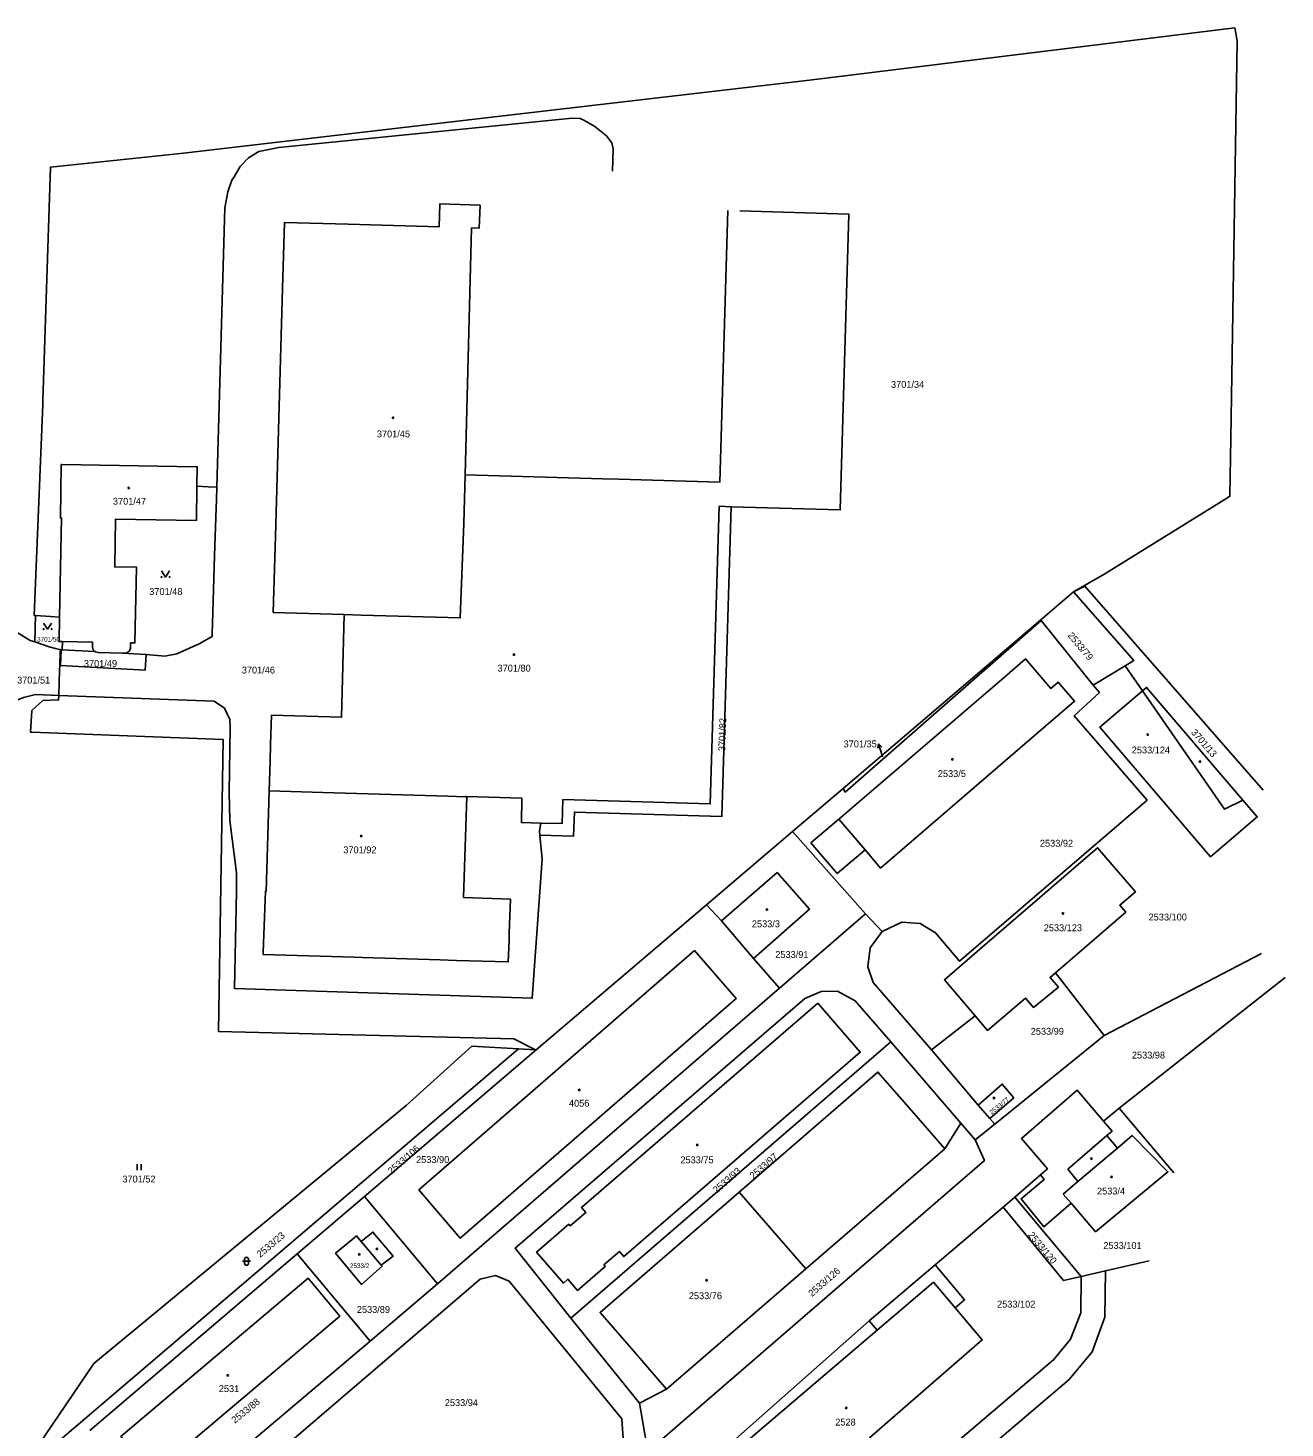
# Model space of a CAD drawing. Extents: x -527335 to -526256, y -1079142 to -1077836.
# Drawn here: x -527142.6 to -526831.3, y -1078182.5 to -1077835.8 of the extents above; entities that cross this region are included whole.
import ezdxf

# ---------------------------------------------------------------- set-up
doc = ezdxf.new("R2010")
doc.units = 0
for name, color, linetype in [('Hranice parcel', 7, 'Continuous'), ('Parcelní čísla', 7, 'Continuous'), ('Pop  PČ popisy', 7, 'Continuous'), ('Vnitřní kresba', 7, 'Continuous'), ('Značky budov', 7, 'Continuous'), ('Značky kultur', 7, 'Continuous')]:
    doc.layers.add(name, color=color, linetype=linetype)

msp = doc.modelspace()

# ---------------------------------------------------------------- linework, layer by layer
at = {"layer": 'Hranice parcel'}
for p, q in [((-526883.61, -1077975.43), (-526891.76, -1077982.37)), ((-527140.94, -1077987.84), (-527140.72, -1077981.29)), ((-526940.72, -1078024.09), (-526891.76, -1077982.37)), ((-526891.76, -1077982.37), (-526891.67, -1077982.49)), ((-526891.67, -1077982.49), (-526878.78, -1077998.56)), ((-527119.18, -1077990.58), (-527113.33, -1077990.97)), ((-526878.78, -1077998.56), (-526870.89, -1077993.75)), ((-526870.89, -1077993.75), (-526866.58, -1077999.96)), ((-526953.25, -1078034.76), (-526940.72, -1078024.09)), ((-526974.58, -1078052.94), (-526953.25, -1078034.76)), ((-526935.15, -1078055.16), (-526953.25, -1078034.76)), ((-527016.72, -1078088.84), (-526974.58, -1078052.94)), ((-526970.85, -1078056.84), (-526974.58, -1078052.94)), ((-526970.85, -1078056.84), (-526962.95, -1078066.18)), ((-526956.43, -1078073.57), (-526935.15, -1078055.16)), ((-526935.15, -1078055.16), (-526931.07, -1078059.54)), ((-526956.43, -1078073.57), (-526962.95, -1078066.18)), ((-526837.08, -1078064.95), (-526876.09, -1078085.24)), ((-526876.09, -1078085.24), (-526888.13, -1078069.74)), ((-527041.18, -1078146.78), (-526956.43, -1078073.57)), ((-526872.31, -1078103.3), (-526831.26, -1078070.9)), ((-526908.02, -1078080.41), (-526918.81, -1078088.81)), ((-527008.12, -1078155.27), (-526928.88, -1078086.88)), ((-526911.53, -1078106.98), (-526928.88, -1078086.88)), ((-526876.09, -1078085.24), (-526903.16, -1078107.2)), ((-527145.19, -1078194.36), (-527021.08, -1078088.59)), ((-527016.72, -1078088.84), (-527059.3, -1078125.12)), ((-527021.08, -1078088.59), (-527016.88, -1078088.83)), ((-527016.88, -1078088.83), (-527016.72, -1078088.84)), ((-526918.81, -1078088.81), (-526907.23, -1078102.52)), ((-526907.23, -1078102.52), (-526904.37, -1078105.83)), ((-526876.18, -1078106.5), (-526872.31, -1078103.3)), ((-526858.78, -1078119.24), (-526872.31, -1078103.3)), ((-526915.54, -1078113.3), (-526911.53, -1078106.98)), ((-526911.53, -1078106.98), (-526907.97, -1078111.1)), ((-526903.16, -1078107.2), (-526907.97, -1078111.1)), ((-526904.37, -1078105.83), (-526903.16, -1078107.2)), ((-526898.17, -1078125.29), (-526891.86, -1078119.79)), ((-527059.3, -1078125.12), (-527075.98, -1078139.33)), ((-527041.18, -1078146.78), (-527059.3, -1078125.12)), ((-526901.11, -1078127.79), (-526898.17, -1078125.29)), ((-526898.17, -1078125.29), (-526881.76, -1078144.92)), ((-526917.93, -1078142.08), (-526901.11, -1078127.79)), ((-527075.98, -1078139.33), (-527127.29, -1078183.04)), ((-527057.85, -1078160.95), (-527075.98, -1078139.33)), ((-526917.93, -1078142.08), (-526934.29, -1078155.9)), ((-526881.76, -1078144.92), (-526875.76, -1078143.51)), ((-526864.94, -1078141.07), (-526875.76, -1078143.51)), ((-527057.85, -1078160.95), (-527041.18, -1078146.78)), ((-527008.12, -1078155.27), (-526991.14, -1078176.27)), ((-526981.38, -1078197.54), (-526934.29, -1078155.9)), ((-527108.95, -1078204.05), (-527057.85, -1078160.95)), ((-526991.14, -1078176.27), (-526984.45, -1078172.83)), ((-526989.09, -1078188.31), (-526991.14, -1078176.27))]:
    msp.add_line(p, q, dxfattribs=at)
for points in [[(-527140.72, -1077981.29), (-527141.06, -1077981.26), (-527138.97, -1077929.07), (-527138.93, -1077928.01), (-527137, -1077870.25), (-527104.11, -1077866.84), (-527021.38, -1077857.18), (-526949.01, -1077848.73), (-526843.67, -1077835.82)], [(-526883.61, -1077975.43), (-526875.87, -1077970.96), (-526845.26, -1077951.97), (-526844.9, -1077951.75), (-526844.67, -1077937.34), (-526843.13, -1077839.07), (-526843.46, -1077837.07), (-526843.67, -1077835.82)], [(-527095.85, -1077949.48), (-527093.83, -1077880.31), (-527093.1, -1077876.42), (-527092.14, -1077873.52), (-527091.56, -1077872.71), (-527090.02, -1077870.13), (-527087.99, -1077867.99), (-527085.4, -1077866.41), (-527080.52, -1077865.39), (-527007.85, -1077858.12), (-527005.84, -1077858.19), (-527004.97, -1077858.67), (-527002.17, -1077860.18), (-526999.36, -1077862.55), (-526998.01, -1077864.28), (-526997.69, -1077865.73), (-526997.86, -1077871.23)], [(-527030.65, -1077879.68), (-527040.63, -1077879.39), (-527040.79, -1077885.08), (-527063.29, -1077884.43), (-527079.08, -1077883.98), (-527079.55, -1077900.31), (-527081.32, -1077961.6), (-527081.86, -1077980.53), (-527064.29, -1077981.05)], [(-527034.32, -1077946.46), (-527032.75, -1077885.31), (-527030.86, -1077885.37), (-527030.65, -1077879.68)], [(-527034.32, -1077946.46), (-527000.2, -1077947.43), (-526996.27, -1077947.55), (-526971.23, -1077948.26), (-526969.29, -1077880.97)], [(-526966.31, -1077881.06), (-526939.3, -1077881.88), (-526941.41, -1077955.13), (-526968.41, -1077954.34)], [(-527134.77, -1077981.69), (-527134.33, -1077957.14), (-527134.59, -1077957.12), (-527134.36, -1077943.9), (-527134.2, -1077943.9), (-527100.92, -1077944.46), (-527100.7, -1077944.46), (-527100.77, -1077949.3)], [(-527119.18, -1077990.58), (-527118.6, -1077990.59), (-527117.95, -1077990.44), (-527117.46, -1077990.03), (-527117.21, -1077989.41), (-527117.18, -1077988.07), (-527116.12, -1077988.08), (-527115.76, -1077969.29), (-527121.12, -1077969.24), (-527120.93, -1077957.39), (-527100.9, -1077957.75), (-527100.77, -1077949.3)], [(-527100.77, -1077949.3), (-527099.35, -1077949.35), (-527097.98, -1077949.39), (-527095.85, -1077949.48)], [(-527064.29, -1077981.05), (-527060.06, -1077981.18), (-527035.55, -1077981.9), (-527034.67, -1077958.47), (-527034.32, -1077946.46)], [(-527095.85, -1077949.48), (-527095.91, -1077952.75), (-527096.01, -1077954.59), (-527096.41, -1077966.53), (-527096.91, -1077983.27), (-527096.98, -1077985.7), (-527097.03, -1077986.51), (-527100.23, -1077988.31), (-527105.72, -1077990.75), (-527108.68, -1077991.35), (-527113.33, -1077990.97)], [(-526968.41, -1077954.34), (-526970.74, -1078031.01), (-527007.25, -1078029.94), (-527007.46, -1078035.9), (-527015.84, -1078035.65)], [(-527015.62, -1078032.66), (-527010.31, -1078032.81), (-527010.13, -1078026.84), (-526973.61, -1078027.92), (-526971.41, -1077954.25), (-526968.41, -1077954.34)], [(-526836.64, -1078024.52), (-526880.88, -1077974), (-526883.61, -1077975.43)], [(-526870.89, -1077993.75), (-526868.72, -1077992.43), (-526883.61, -1077975.43)], [(-527147.58, -1077983.71), (-527146.35, -1077984.82), (-527142.07, -1077987.45), (-527140.94, -1077987.84)], [(-527140.72, -1077981.29), (-527137, -1077981.57), (-527134.77, -1077981.69)], [(-527134.77, -1077981.69), (-527134.89, -1077987.73), (-527134.03, -1077987.75)], [(-527082.85, -1078024.68), (-527082.65, -1078017.32), (-527082.53, -1078013.22), (-527082.33, -1078005.98), (-527064.95, -1078006.46), (-527064.29, -1077981.05)], [(-526940.72, -1078024.09), (-526940.2, -1078025.01), (-526891.67, -1077982.49)], [(-527140.94, -1077987.84), (-527137.35, -1077989.08), (-527135.82, -1077989.47), (-527134.43, -1077989.76)], [(-527134.43, -1077989.76), (-527134.66, -1077990.04), (-527134.76, -1077993.65), (-527134.79, -1077994.78), (-527135, -1078001.05)], [(-527113.33, -1077990.97), (-527113.55, -1077994.78), (-527134.55, -1077993.66), (-527134.43, -1077989.76)], [(-527134.03, -1077987.75), (-527134.13, -1077989.77), (-527134.43, -1077989.76)], [(-527134.03, -1077987.75), (-527126.63, -1077987.9), (-527126.65, -1077989.07), (-527126.44, -1077989.79), (-527126.03, -1077990.18), (-527125.92, -1077990.28), (-527125.26, -1077990.48), (-527119.18, -1077990.58)], [(-526900.75, -1077996.51), (-526941.8, -1078031.68), (-526948.7, -1078037.59), (-526942.18, -1078045.2), (-526935.29, -1078039.3), (-526931.43, -1078043.83), (-526890.4, -1078008.55), (-526885.2, -1078004.08), (-526883.38, -1078002.51), (-526887.48, -1077997.75), (-526889.3, -1077999.32), (-526895.54, -1077992.05), (-526900.75, -1077996.51)], [(-527147.21, -1078003.19), (-527146.56, -1078002.73), (-527143.75, -1078001.6), (-527140.75, -1078000.83), (-527135, -1078001.05)], [(-527135, -1078001.05), (-527135.04, -1078002.18), (-527138.91, -1078002.31), (-527141.63, -1078004.83), (-527142.01, -1078010.14), (-527141.69, -1078010.15), (-527094.23, -1078012.01), (-527095.45, -1078084.25), (-527022.3, -1078086.11), (-527016.88, -1078088.83)], [(-527015.84, -1078035.65), (-527015.24, -1078041.58), (-527017.7, -1078076.04), (-527091.49, -1078073.63), (-527090.95, -1078049.51), (-527090.94, -1078045), (-527092.6, -1078032.05), (-527092.82, -1078025.03), (-527092.53, -1078009.03), (-527092.64, -1078007.02), (-527093.93, -1078004.22), (-527096.47, -1078002.52), (-527135, -1078001.05)], [(-526931.07, -1078059.54), (-526926.2, -1078057.19), (-526921.65, -1078057.55), (-526917.79, -1078059.85), (-526911.89, -1078066.86), (-526865.43, -1078026.97), (-526883.46, -1078006.16), (-526877.24, -1078000.38), (-526878.78, -1077998.56)], [(-526841.69, -1078027), (-526838.13, -1078031.17), (-526849.7, -1078041.04), (-526877.09, -1078008.92), (-526866.58, -1077999.96)], [(-526866.58, -1077999.96), (-526865.54, -1077999.08), (-526841.69, -1078027)], [(-526841.69, -1078027), (-526846.25, -1078029.23), (-526866.58, -1077999.96)], [(-527033.93, -1078026.13), (-527034.7, -1078051.14), (-527023.12, -1078051.5), (-527023.4, -1078059.92), (-527023.46, -1078061.67), (-527023.64, -1078067.07), (-527036.5, -1078066.68), (-527040.52, -1078066.56), (-527059.79, -1078065.97), (-527061.79, -1078065.91), (-527084.33, -1078065.22), (-527084.32, -1078064.79), (-527084.24, -1078062.42), (-527083.82, -1078049.59), (-527083.64, -1078049.6), (-527082.85, -1078024.68)], [(-527082.85, -1078024.68), (-527069.6, -1078025.08), (-527038.59, -1078026.03), (-527034.33, -1078026.14), (-527034.05, -1078026.13), (-527033.93, -1078026.13)], [(-527015.62, -1078032.66), (-527020.41, -1078032.52), (-527020.28, -1078026.54), (-527033.93, -1078026.13)], [(-527015.84, -1078035.65), (-527015.95, -1078034.56), (-527015.62, -1078032.66)], [(-526908.02, -1078080.41), (-526915.63, -1078071.49), (-526906.29, -1078063.44), (-526877.68, -1078038.8), (-526868.33, -1078049.68), (-526872.18, -1078053.03), (-526870.71, -1078054.73), (-526888.13, -1078069.74)], [(-526962.95, -1078066.18), (-526949.06, -1078054.02), (-526957.05, -1078044.92), (-526970.85, -1078056.84)], [(-526931.07, -1078059.54), (-526933.99, -1078063.6), (-526934.61, -1078068.28), (-526933.23, -1078072.12), (-526918.81, -1078088.81)], [(-526977.54, -1078064.26), (-527045.78, -1078123.45), (-527035.56, -1078135.42), (-526967.23, -1078076.15), (-526977.54, -1078064.26)], [(-526888.13, -1078069.74), (-526889.44, -1078070.87), (-526887.38, -1078073.29), (-526893.56, -1078078.33), (-526895.51, -1078076.05), (-526904.94, -1078084.02), (-526908.02, -1078080.41)], [(-526928.88, -1078086.88), (-526937.7, -1078076.72), (-526942.08, -1078074.31), (-526946.18, -1078074.34), (-526950.22, -1078076.11), (-527021.97, -1078137.95), (-527008.12, -1078155.27)], [(-526946.99, -1078077.23), (-527005.53, -1078127.86), (-527004.46, -1078129.1), (-527008.3, -1078132.42), (-527008.66, -1078132.01), (-527016.65, -1078138.92), (-527010, -1078146.59), (-527008.87, -1078145.61), (-527006.51, -1078148.38), (-526999.64, -1078142.45), (-526999.98, -1078142.06), (-526996.13, -1078138.73), (-526995.03, -1078140), (-526936.47, -1078089.42), (-526946.99, -1078077.23)], [(-527021.08, -1078088.59), (-527032.67, -1078087.91), (-527048.92, -1078102.61), (-527126.32, -1078166.52), (-527145.19, -1078194.36)], [(-526915.54, -1078113.3), (-526923.8, -1078103.83), (-526932.08, -1078094.33), (-526966.45, -1078124.04), (-527000.9, -1078153.82), (-526992.67, -1078163.34), (-526984.45, -1078172.83)], [(-526904.37, -1078105.83), (-526898.46, -1078100.7), (-526901.3, -1078097.32), (-526907.23, -1078102.52)], [(-526876.18, -1078106.5), (-526882.74, -1078098.83), (-526896.52, -1078110.74), (-526890.09, -1078118.26), (-526891.86, -1078119.79)], [(-526891.86, -1078119.79), (-526890.91, -1078120.92), (-526896.62, -1078125.71), (-526891.01, -1078132.63), (-526884.24, -1078126.82), (-526878.16, -1078133.87), (-526860.25, -1078118.99), (-526869.12, -1078110.04), (-526872.74, -1078113.13), (-526875.4, -1078110.07), (-526874.1, -1078108.93), (-526876.18, -1078106.5)], [(-526907.97, -1078111.1), (-526905.7, -1078116.26), (-526989.09, -1078188.31)], [(-526984.45, -1078172.83), (-526949.96, -1078143.03), (-526915.54, -1078113.3)], [(-526881.76, -1078144.92), (-526886.1, -1078145.94), (-526901.11, -1078127.79)], [(-527062.36, -1078135.83), (-527066.41, -1078139.19), (-527060.03, -1078146.92), (-527054.9, -1078142.42), (-527055.12, -1078142.16), (-527052.16, -1078139.87), (-527057.17, -1078133.94), (-527060.11, -1078136.26), (-527061.25, -1078134.91), (-527062.36, -1078135.83)], [(-526934.29, -1078155.9), (-526932.31, -1078158.24), (-526973.76, -1078193.55), (-526961.45, -1078207.63), (-526937.02, -1078187.34), (-526933.46, -1078191.55), (-526930.4, -1078188.96), (-526934.17, -1078184.92), (-526906.26, -1078160.64), (-526912.98, -1078152.69), (-526910.61, -1078150.69), (-526917.93, -1078142.08)], [(-526875.76, -1078143.51), (-526875.92, -1078155.05), (-526879.04, -1078163.58), (-526884.75, -1078170.43), (-526957.05, -1078232.03)], [(-526994.58, -1078193.61), (-526995.55, -1078180.16), (-527023.46, -1078146.11), (-527026.79, -1078144.7), (-527030.6, -1078145.62), (-527124.03, -1078225.56)], [(-527073.25, -1078145.36), (-527119.6, -1078184.54), (-527111.69, -1078193.91), (-527065.33, -1078154.73), (-527073.25, -1078145.36)], [(-526981.38, -1078197.54), (-526955.62, -1078219.94), (-526952.77, -1078220.09), (-526888.56, -1078165.51), (-526884.36, -1078160.44), (-526881.85, -1078153.9), (-526881.76, -1078144.92)]]:
    msp.add_lwpolyline(points, dxfattribs=at)
at = {"layer": 'Pop  PČ popisy'}
for p, q in [((-526931.92, -1078013.07), (-526932.1, -1078014.17)), ((-526931.04, -1078015.94), (-526931.92, -1078013.07)), ((-526931.92, -1078013.07), (-526931.15, -1078013.88)), ((-526930.93, -1078016.31), (-526931.04, -1078015.94))]:
    msp.add_line(p, q, dxfattribs=at)
at = {"layer": 'Vnitřní kresba'}
for p, q in [((-527126.03, -1077990.18), (-527134.13, -1077989.77)), ((-527134.55, -1077993.66), (-527134.76, -1077993.65)), ((-526941.8, -1078031.68), (-526935.29, -1078039.3)), ((-526875.4, -1078110.07), (-526885.09, -1078118.35)), ((-526882.56, -1078121.43), (-526872.74, -1078113.13)), ((-526885.09, -1078118.35), (-526882.56, -1078121.43)), ((-526882.56, -1078121.43), (-526886.19, -1078124.56)), ((-526966.45, -1078124.04), (-526958.19, -1078133.55)), ((-526886.19, -1078124.56), (-526884.24, -1078126.82)), ((-527060.11, -1078136.26), (-527055.12, -1078142.16)), ((-526958.19, -1078133.55), (-526949.96, -1078143.03)), ((-526932.31, -1078158.24), (-526918.34, -1078146.35)), ((-526918.34, -1078146.35), (-526912.98, -1078152.69))]:
    msp.add_line(p, q, dxfattribs=at)
at = {"layer": 'Značky budov'}
for centre in [(-527052.19, -1077932.31), (-527117.64, -1077949.71), (-527022.27, -1077990.97), (-526865.26, -1078010.76), (-526913.66, -1078016.91), (-526852.32, -1078017.44), (-527060.06, -1078035.89), (-526959.58, -1078054.08), (-526886.25, -1078055.06), (-527006.05, -1078098.73), (-526903.34, -1078100.75), (-526976.84, -1078112.35), (-526879.2, -1078115.74), (-526874.22, -1078120.29), (-527060.55, -1078139.47), (-527056.18, -1078138.12), (-526974.55, -1078145.86), (-527093.14, -1078169.43), (-526939.95, -1078177.46)]:
    msp.add_circle(centre, 0.175, dxfattribs=at)
at = {"layer": 'Značky kultur'}
for p, q in [((-527115.54, -1078118.61), (-527115.54, -1078117.11)), ((-527114.54, -1078118.61), (-527114.54, -1078117.11)), ((-527089.48, -1078141.17), (-527087.48, -1078141.17)), ((-527088.98, -1078140.67), (-527088.98, -1078141.67)), ((-527087.98, -1078141.67), (-527087.98, -1078140.67))]:
    msp.add_line(p, q, dxfattribs=at)
for points in [[(-527109.53, -1077970.25), (-527108.53, -1077971.75), (-527107.53, -1077970.25)], [(-527138.75, -1077983.15), (-527137.75, -1077984.65), (-527136.75, -1077983.15)]]:
    msp.add_lwpolyline(points, dxfattribs=at)
for centre in [(-527109.53, -1077971.75), (-527107.53, -1077971.75), (-527138.75, -1077984.65), (-527136.75, -1077984.65)]:
    msp.add_circle(centre, 0.1, dxfattribs=at)
for centre, start, end in [((-527088.48, -1078140.67), 0, 180), ((-527088.48, -1078141.67), 180, 359.9879)]:
    msp.add_arc(centre, 0.5, start, end, dxfattribs=at)

# ---------------------------------------------------------------- texts
at = {"layer": 'Parcelní čísla'}
for s, height, p in [('3701/34', 1.7, (-526928.85, -1077924.91)), ('3701/45', 1.7, (-527056.2, -1077937.18)), ('3701/47', 1.7, (-527121.58, -1077953.85)), ('3701/48', 1.7, (-527112.58, -1077976.2)), ('3701/50', 1.139, (-527140.36, -1077987.74)), ('3701/49', 1.7, (-527128.77, -1077994.02)), ('3701/46', 1.7, (-527089.66, -1077995.64)), ('3701/80', 1.7, (-527026.31, -1077995.17)), ('3701/51', 1.7, (-527145.32, -1077998.13)), ('3701/35', 1.7, (-526940.6, -1078013.92)), ('2533/124', 1.7, (-526869.22, -1078015.43)), ('2533/5', 1.7, (-526917.25, -1078021.28)), ('3701/92', 1.7, (-527064.5, -1078040.15)), ('2533/92', 1.7, (-526891.97, -1078038.52)), ('2533/3', 1.7, (-526963.31, -1078058.48)), ('2533/100', 1.7, (-526865.05, -1078056.79)), ('2533/123', 1.7, (-526891.02, -1078059.45)), ('2533/91', 1.7, (-526957.51, -1078066.07)), ('2533/99', 1.7, (-526894.24, -1078085.08)), ('2533/98', 1.7, (-526869.19, -1078090.97)), ('4056', 1.7, (-527008.62, -1078102.89)), ('2533/90', 1.7, (-527046.49, -1078116.84)), ('2533/75', 1.7, (-526981.01, -1078116.91)), ('3701/52', 1.7, (-527119.24, -1078121.66)), ('2533/4', 1.7, (-526877.83, -1078124.63)), ('2533/101', 1.7, (-526876.26, -1078138.12)), ('2533/2', 1.14, (-527062.88, -1078142.84)), ('2533/76', 1.7, (-526978.93, -1078150.55)), ('2533/89', 1.7, (-527061.16, -1078153.95)), ('2533/102', 1.7, (-526902.58, -1078152.64)), ('2531', 1.7, (-527095.35, -1078173.56)), ('2533/94', 1.7, (-527039.37, -1078177.02)), ('2528', 1.7, (-526942.65, -1078181.84))]:
    msp.add_text(s, height=height, dxfattribs=at).set_placement(p)
for s, height, rotation, p in [('2533/79', 1.7, 310, (-526885.21, -1077986.29)), ('3701/82', 1.7, 88, (-526969.94, -1078014.91)), ('3701/13', 1.7, 311, (-526854.65, -1078010.33)), ('2533/77', 1.14, 39, (-526903.89, -1078104.93)), ('2533/106', 1.7, 41, (-527052.56, -1078119.76)), ('2533/97', 1.7, 41, (-526962.96, -1078120.93)), ('2533/93', 1.7, 41, (-526972.04, -1078124.45)), ('2533/23', 1.7, 40, (-527085.1, -1078140.34)), ('2533/120', 1.7, 310, (-526895.02, -1078134.74)), ('2533/126', 1.7, 41, (-526948.42, -1078150.05)), ('2533/88', 1.7, 39, (-527091.38, -1078181.42))]:
    msp.add_text(s, height=height, rotation=rotation, dxfattribs=at).set_placement(p)

doc.saveas('drawing.dxf')
